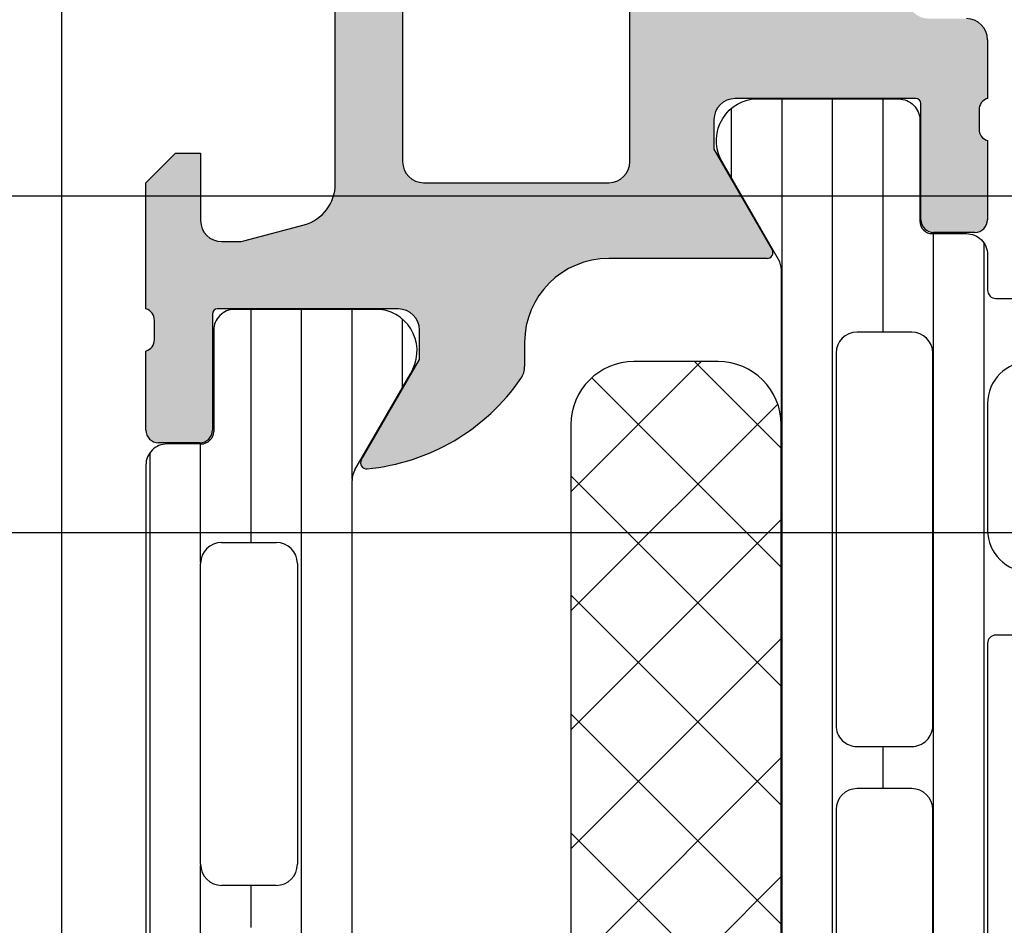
# Model space of a CAD drawing. Header units: millimetres. Extents: x 373037 to 682063, y 76092 to 274210.
# Tile 459 of 552: x 673439 to 673463, y 273228 to 273249. Entities that reach past the tile are written whole.
import ezdxf

# ---------------------------------------------------------------- set-up
doc = ezdxf.new("R2010")
doc.units = ezdxf.units.MM
doc.header["$LTSCALE"] = 100
doc.layers.add('PUDORYS', color=253, linetype='CONTINUOUS')

msp = doc.modelspace()

# ---------------------------------------------------------------- hatches: boundary and pattern name
at = {"layer": 'PUDORYS', "true_color": 0x939598}
h = msp.add_hatch(color=252, dxfattribs=at)
edge = h.paths.add_edge_path()
edge.add_arc((673507.1380707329, 273259.4724513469), 0.5000674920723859, 0.0077324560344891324, 89.99226754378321, ccw=False)
edge.add_line((673507.6381382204, 273259.4725188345), (673507.6381382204, 273255.4725188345))
edge.add_arc((673507.1380707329, 273255.472586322), 0.5000674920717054, 270.0077324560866, 359.99226754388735, ccw=False)
edge.add_line((673507.1381382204, 273254.9725188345), (673505.8380893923, 273254.9725188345))
edge.add_arc((673505.8381262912, 273255.4725557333), 0.5000369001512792, 180.0042279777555, 269.99577202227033, ccw=False)
edge.add_line((673505.3380893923, 273255.4725188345), (673505.3380893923, 273255.9725188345))
edge.add_line((673505.3380893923, 273255.9725188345), (673506.3380893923, 273255.9725188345))
edge.add_line((673506.3380893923, 273255.9725188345), (673506.3380893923, 273257.4725188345))
edge.add_arc((673505.338126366, 273257.4725558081), 0.9999630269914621, 359.9978814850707, 450.0021185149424)
edge.add_line((673505.3380893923, 273258.4725188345), (673501.3380893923, 273258.4725188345))
edge.add_arc((673501.338166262, 273257.4724419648), 1.000076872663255, 90.00440397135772, 179.9955960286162)
edge.add_line((673500.3380893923, 273257.4725188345), (673500.3380893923, 273255.9725188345))
edge.add_line((673500.3380893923, 273255.9725188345), (673501.3380893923, 273255.9725188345))
edge.add_line((673501.3380893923, 273255.9725188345), (673501.3380893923, 273255.4725188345))
edge.add_arc((673500.8381468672, 273255.4724613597), 0.4999425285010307, -90.0065868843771, 0.006586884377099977, ccw=False)
edge.add_line((673500.8380893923, 273254.9725188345), (673498.0381015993, 273254.9725188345))
edge.add_arc((673498.0381015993, 273255.4725188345), 0.5000000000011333, 180.0000000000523, 270.0000000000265, ccw=False)
edge.add_line((673497.5381015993, 273255.4725188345), (673497.5381015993, 273255.6725188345))
edge.add_arc((673498.0381015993, 273255.6725188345), 0.5000000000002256, 89.99999999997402, 179.9999999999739, ccw=False)
edge.add_line((673498.0381015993, 273256.1725188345), (673498.5381015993, 273256.1725188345))
edge.add_arc((673498.5380665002, 273256.6725539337), 0.500035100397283, 270.0040217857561, 359.9959782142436)
edge.add_line((673499.0381015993, 273256.6725188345), (673499.0381015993, 273257.4725218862))
edge.add_arc((673498.538085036, 273257.4725053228), 0.5000165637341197, 0.001897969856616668, 89.99810203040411)
edge.add_line((673498.5381015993, 273257.9725218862), (673467.2381077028, 273257.9725218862))
edge.add_line((673467.2381077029, 273257.9725218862), (673461.1996500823, 273257.5401252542))
edge.add_arc((673461.2381061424, 273256.5409055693), 0.9999594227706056, 92.20400286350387, 179.9999999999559)
edge.add_line((673460.2381467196, 273256.5409055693), (673460.2381467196, 273249.8724533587))
edge.add_arc((673460.7381467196, 273249.8724533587), 0.5000000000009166, 180.0000000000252, 269.9999999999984)
edge.add_line((673460.7381467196, 273249.3724533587), (673461.6381467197, 273249.3724533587))
edge.add_arc((673461.6381467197, 273248.8724533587), 0.5000000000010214, 1.1692691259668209e-10, 90.0000000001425, ccw=False)
edge.add_line((673462.1381467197, 273248.8724533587), (673462.1381467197, 273247.4724518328))
edge.add_arc((673462.2169831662, 273247.2049312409), 0.278895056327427, 106.4198764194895, 181.1645893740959)
edge.add_line((673461.9381457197, 273247.1992628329), (673461.9381457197, 273246.7456688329))
edge.add_arc((673462.2170138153, 273246.7400081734), 0.2789255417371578, 178.8371299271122, 253.575405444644)
edge.add_line((673462.1381467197, 273246.4724648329), (673462.1381467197, 273244.592453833))
edge.add_arc((673461.8381467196, 273244.5924538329), 0.3000000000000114, 270.00000000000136, 360, ccw=False)
edge.add_line((673461.8381467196, 273244.2924538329), (673460.8581724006, 273244.2924538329))
edge.add_arc((673460.8581724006, 273244.5924538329), 0.2999999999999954, 180.0000000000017, 270.00000000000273, ccw=False)
edge.add_line((673460.5581724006, 273244.5924538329), (673460.5581724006, 273247.3524518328))
edge.add_arc((673460.4381724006, 273247.352451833), 0.1200000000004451, 0, 89.99999999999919)
edge.add_line((673460.4381724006, 273247.4724518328), (673456.1381467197, 273247.4724518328))
edge.add_arc((673456.1381467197, 273246.9724518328), 0.5000000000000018, 89.9999999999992, 179.9999999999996)
edge.add_line((673455.6381467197, 273246.9724518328), (673455.6381467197, 273246.2724518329))
edge.add_line((673455.6381467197, 273246.2724518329), (673457.0196421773, 273243.8796315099))
edge.add_arc((673456.9000269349, 273243.8105716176), 0.1381197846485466, -90.00000000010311, 29.999999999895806, ccw=False)
edge.add_line((673456.9000269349, 273243.6724518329), (673453.1381467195, 273243.6724518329))
edge.add_arc((673453.1381467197, 273241.6724518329), 1.999999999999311, 90.00000000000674, 180.0000000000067)
edge.add_line((673451.1381467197, 273241.6724518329), (673451.1381467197, 273241.1044564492))
edge.add_arc((673450.6381467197, 273241.1044564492), 0.5000000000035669, 325.52092823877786, 360, ccw=False)
edge.add_arc((673446.9286481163, 273243.6519297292), 4.999999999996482, 275.34922800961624, 325.5209282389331, ccw=False)
edge.add_arc((673447.3762665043, 273238.8105784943), 0.1381197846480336, 150.0000000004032, 277.70243749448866, ccw=False)
edge.add_line((673447.256651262, 273238.8796383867), (673448.6381467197, 273241.2724587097))
edge.add_line((673448.6381467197, 273241.2724587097), (673448.6381467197, 273241.9724587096))
edge.add_arc((673448.1381467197, 273241.9724587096), 0.5, 0, 89.99999999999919)
edge.add_line((673448.1381467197, 273242.4724587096), (673443.8381210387, 273242.4724587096))
edge.add_arc((673443.8381210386, 273242.3524587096), 0.1199999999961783, 90.00000000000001, 179.9999999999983)
edge.add_line((673443.7181210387, 273242.3524587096), (673443.7181210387, 273239.5924607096))
edge.add_arc((673443.4181210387, 273239.5924607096), 0.2999999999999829, 270.0000000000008, 360, ccw=False)
edge.add_line((673443.4181210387, 273239.2924607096), (673442.4381467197, 273239.2924607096))
edge.add_arc((673442.4381467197, 273239.5924607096), 0.300000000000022, 180.0000000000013, 270, ccw=False)
edge.add_line((673442.1381467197, 273239.5924607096), (673442.1381467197, 273241.4724717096))
edge.add_arc((673442.0592796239, 273241.7400150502), 0.2789255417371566, 286.4245945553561, 361.1628700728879)
edge.add_line((673442.3381477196, 273241.7456757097), (673442.3381477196, 273242.1992697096))
edge.add_arc((673442.059310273, 273242.2049381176), 0.2788950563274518, 358.8354106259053, 433.5801235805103)
edge.add_line((673442.1381467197, 273242.4724587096), (673442.1381467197, 273245.472517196))
edge.add_line((673442.1381467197, 273245.472517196), (673442.8382190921, 273246.17262009))
edge.add_line((673442.838219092, 273246.17262009), (673443.4382251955, 273246.17262009))
edge.add_line((673443.4382251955, 273246.17262009), (673443.4382251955, 273244.5726139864))
edge.add_arc((673443.938234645, 273244.5726234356), 0.5000094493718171, 180.0010827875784, 269.9989172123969)
edge.add_line((673443.9382251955, 273244.0726139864), (673444.3336532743, 273244.0726139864))
edge.add_arc((673444.3336532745, 273244.5726139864), 0.5000000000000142, 270.0000000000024, 285.0000000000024)
edge.add_line((673444.463062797, 273244.0896510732), (673445.8969495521, 273244.4738598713))
edge.add_arc((673445.638130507, 273245.4397856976), 1.000000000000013, 285.0000000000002, 360.0000000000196)
edge.add_line((673446.638130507, 273245.4397856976), (673446.638130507, 273251.1726078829))
edge.add_line((673446.638130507, 273251.1726078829), (673443.4382251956, 273251.1726078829))
edge.add_line((673443.4382251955, 273251.1726078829), (673443.4382251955, 273250.3726200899))
edge.add_line((673443.4382251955, 273250.3726200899), (673442.838219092, 273250.3726200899))
edge.add_line((673442.838219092, 273250.3726200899), (673442.1382374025, 273251.5850529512))
edge.add_line((673442.1382374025, 273251.5850529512), (673442.1382374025, 273252.6726078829))
edge.add_line((673442.1382374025, 273252.6726078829), (673457.1381467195, 273252.6726078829))
edge.add_arc((673457.1381467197, 273253.1726078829), 0.5000000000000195, 269.9999999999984, 360.0000000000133)
edge.add_line((673457.6381467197, 273253.1726078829), (673457.6381467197, 273258.9725188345))
edge.add_arc((673458.6381467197, 273258.9725188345), 1, 90, 180.0000000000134, ccw=False)
edge.add_line((673458.6381467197, 273259.9725188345), (673507.1381382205, 273259.9725188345))
edge = h.paths.add_edge_path(flags=16)
edge.add_line((673448.238130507, 273250.3726200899), (673448.238130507, 273245.9726200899))
edge.add_arc((673448.738130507, 273245.9726200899), 0.5000000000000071, 180.0000000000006, 269.9999999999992)
edge.add_line((673448.738130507, 273245.4726200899), (673453.138130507, 273245.4726200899))
edge.add_arc((673453.138130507, 273245.9726200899), 0.4999999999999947, 269.9999999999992, 360.0000000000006)
edge.add_line((673453.638130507, 273245.9726200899), (673453.638130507, 273250.3726200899))
edge.add_arc((673453.138130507, 273250.3726200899), 0.5, 0, 89.99999999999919)
edge.add_line((673453.138130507, 273250.8726200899), (673448.738130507, 273250.8726200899))
edge.add_arc((673448.738130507, 273250.3726200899), 0.4999999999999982, 90.00000000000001, 180.0000000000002)
h = msp.add_hatch(dxfattribs=at)
h.set_pattern_fill('LINIE', color=252, scale=1.2, angle=270, style=0)
h.set_pattern_definition([(270, (673442.8551761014, 273248.0971318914), (1.2, -2.20433997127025e-16), [])])
edge = h.paths.add_edge_path()
edge.add_arc((673460.8289485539, 273244.5624355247), 0.2999999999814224, 179.9979247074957, 269.9979247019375)
edge.add_line((673460.8289376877, 273244.2624355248), (673461.6392690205, 273244.2624068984))
edge.add_arc((673461.6392535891, 273243.7624095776), 0.4999973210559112, -0.0023822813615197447, 89.9982316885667, ccw=False)
edge.add_line((673462.1392509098, 273243.7623887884), (673462.1405714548, 273242.9213165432))
edge.add_arc((673462.3405714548, 273242.9213165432), 0.2000000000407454, 180, 269.9999999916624)
edge.add_line((673462.3405714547, 273242.7213165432), (673466.4405714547, 273242.7213165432))
edge.add_arc((673466.4405714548, 273242.2213165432), 0.5, 0, 90, ccw=False)
edge.add_line((673466.9405714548, 273242.2213165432), (673466.9405714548, 273241.3905673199))
edge.add_arc((673465.9405714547, 273241.3905673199), 1.000000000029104, 285.0000000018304, 360, ccw=False)
edge.add_line((673466.1993904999, 273240.4246414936), (673465.4405714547, 273240.2213165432))
edge.add_line((673465.4405714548, 273240.2213165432), (673465.4405714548, 273241.2213165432))
edge.add_line((673465.4405714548, 273241.2213165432), (673463.1405714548, 273241.2213165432))
edge.add_arc((673463.1422807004, 273240.2171900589), 1.004127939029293, 90.09753001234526, 179.7659122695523)
edge.add_line((673462.138161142, 273240.2212925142), (673462.138161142, 273237.2214141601))
edge.add_arc((673463.1422804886, 273237.2254425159), 1.004127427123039, 180.2298596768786, 269.9024820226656)
edge.add_line((673463.1405714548, 273236.2213165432), (673465.4405714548, 273236.2213165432))
edge.add_line((673465.4405714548, 273236.2213165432), (673465.4405714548, 273237.2213165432))
edge.add_line((673465.4405714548, 273237.2213165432), (673466.1993905, 273237.0179915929))
edge.add_arc((673465.9405714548, 273236.0520657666), 0.9999999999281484, 0, 75.00000000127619, ccw=False)
edge.add_line((673466.9405714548, 273236.0520657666), (673466.9405714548, 273235.2213165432))
edge.add_arc((673466.4405714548, 273235.2213165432), 0.5, 270.0000000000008, 360, ccw=False)
edge.add_line((673466.4405714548, 273234.7213165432), (673462.3405714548, 273234.7213165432))
edge.add_arc((673462.3423000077, 273234.5171434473), 0.2041804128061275, 90.4850610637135, 178.8441310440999)
edge.add_line((673462.138161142, 273234.5212622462), (673462.1381382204, 273208.6798954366))
edge.add_arc((673461.6381408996, 273208.6799108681), 0.4999973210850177, 269.9976177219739, 359.99823167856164, ccw=False)
edge.add_line((673461.6381201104, 273208.1799135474), (673460.8277887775, 273208.1799421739))
edge.add_arc((673460.8277779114, 273207.8799421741), 0.3000000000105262, 89.99792470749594, 179.997924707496)
edge.add_line((673460.5277779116, 273207.8799530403), (673460.5280229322, 273205.4799546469))
edge.add_arc((673460.028026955, 273205.4799701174), 0.4999959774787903, 269.9976222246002, 359.998227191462, ccw=False)
edge.add_line((673460.0280062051, 273204.9799741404), (673456.5514647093, 273204.9801007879))
edge.add_arc((673456.6938112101, 273205.9699137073), 0.9999960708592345, 147.2709086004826, 261.8163166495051, ccw=False)
edge.add_line((673455.8525781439, 273206.5105791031), (673457.1711305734, 273208.7941881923))
edge.add_arc((673456.7381269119, 273209.0442038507), 0.5000000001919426, 329.9979280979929, 359.9978647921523)
edge.add_line((673457.2381269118, 273209.0441852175), (673457.2392132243, 273243.398453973))
edge.add_arc((673456.7392132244, 273243.3984715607), 0.5000000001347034, 359.9979846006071, 389.9979212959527)
edge.add_line((673457.1722349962, 273243.6484558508), (673455.8538479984, 273245.932160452))
edge.add_arc((673456.695120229, 273246.472764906), 0.9999960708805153, 98.17953275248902, 212.7249407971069, ccw=False)
edge.add_line((673456.5528454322, 273247.4625881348), (673460.029386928, 273247.4624614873))
edge.add_arc((673460.0293714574, 273246.9624655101), 0.4999959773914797, -0.0023777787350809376, 89.99822718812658, ccw=False)
edge.add_line((673460.5293674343, 273246.9624447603), (673460.5289485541, 273244.5624463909))
edge = h.paths.add_edge_path(flags=16)
edge.add_line((673460.3386729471, 273220.3713227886), (673459.0386788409, 273220.3713227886))
edge.add_arc((673459.0386752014, 273219.871326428), 0.499996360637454, 89.99958295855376, 180.0004170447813)
edge.add_line((673458.5386788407, 273219.8713227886), (673458.5386788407, 273211.0213288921))
edge.add_arc((673459.0386752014, 273211.0213252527), 0.499996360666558, 179.9995829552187, 270.0004170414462)
edge.add_line((673459.0386788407, 273210.5213288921), (673460.338672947, 273210.5213288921))
edge.add_arc((673460.3386895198, 273211.021328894), 0.5000000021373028, 269.9981008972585, 359.9999997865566)
edge.add_line((673460.8386895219, 273211.0213288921), (673460.8386895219, 273219.8713227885))
edge.add_arc((673460.3386895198, 273219.8713227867), 0.5000000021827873, 2.134434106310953e-07, 90.00189908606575)
edge = h.paths.add_edge_path(flags=16)
edge.add_arc((673460.3386895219, 273230.5713288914), 0.5, 0, 90)
edge.add_line((673460.3386895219, 273231.0713288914), (673459.0386788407, 273231.0713288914))
edge.add_arc((673459.0386788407, 273230.5713288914), 0.5, 90, 180)
edge.add_line((673458.5386788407, 273230.5713288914), (673458.5386788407, 273221.8713227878))
edge.add_arc((673459.0386788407, 273221.8713227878), 0.4999999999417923, 180, 270.0000000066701)
edge.add_line((673459.0386788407, 273221.3713227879), (673460.3386895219, 273221.3713227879))
edge.add_arc((673460.3386895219, 273221.8713227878), 0.4999999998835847, 269.9999999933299, 360)
edge.add_line((673460.8386895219, 273221.8713227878), (673460.8386895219, 273230.5713288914))
edge = h.paths.add_edge_path(flags=16)
edge.add_arc((673459.0386752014, 273232.5713252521), 0.499996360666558, 179.9995829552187, 270.0004170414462)
edge.add_line((673459.0386788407, 273232.0713288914), (673460.338672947, 273232.0713288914))
edge.add_arc((673460.3386895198, 273232.5713288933), 0.5000000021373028, 269.9981008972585, 359.9999997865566)
edge.add_line((673460.8386895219, 273232.5713288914), (673460.8386895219, 273241.4213380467))
edge.add_arc((673460.3387047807, 273241.4213380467), 0.4999847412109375, 0, 90)
edge.add_line((673460.3387047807, 273241.9213227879), (673459.0386940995, 273241.9213227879))
edge.add_arc((673459.0386940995, 273241.4213075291), 0.5000152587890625, 90, 180)
edge.add_line((673458.5386788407, 273241.4213075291), (673458.5386788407, 273232.5713288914))
h = msp.add_hatch(dxfattribs=at)
h.set_pattern_fill('_USER', color=252, scale=1.2, angle=90, style=0, pattern_type=0)
h.set_pattern_definition([(90, (679960.638258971, 248348.1544064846), (-1.2, 7.347638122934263e-17), [])])
edge = h.paths.add_edge_path()
edge.add_line((673447.1051500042, 273238.6484089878), (673448.4236197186, 273240.9320658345))
edge.add_arc((673447.5823670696, 273241.4727007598), 0.9999960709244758, 327.2729839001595, 441.8183919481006)
edge.add_line((673447.7246777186, 273242.4625188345), (673444.2481362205, 273242.4625188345))
edge.add_arc((673444.2481335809, 273241.962522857), 0.4999959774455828, 89.99969751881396, 180.0003024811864)
edge.add_line((673443.7481376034, 273241.9625202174), (673443.7484695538, 273239.5625218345))
edge.add_arc((673443.4484695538, 273239.5625218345), 0.3000000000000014, 270, 360, ccw=False)
edge.add_line((673443.4484695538, 273239.2625218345), (673442.6381382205, 273239.2625218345))
edge.add_arc((673442.6381355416, 273238.7625245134), 0.4999973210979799, 89.99969301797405, 180.0003069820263)
edge.add_line((673442.1381382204, 273238.7625218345), (673442.1381382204, 273208.6800475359))
edge.add_arc((673442.6381355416, 273208.680044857), 0.4999973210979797, 179.9996930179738, 270.0003069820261)
edge.add_line((673442.6381382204, 273208.1800475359), (673443.4484695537, 273208.1800475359))
edge.add_arc((673443.4484695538, 273207.8800475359), 0.3000000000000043, 0, 89.99999999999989, ccw=False)
edge.add_line((673443.7484695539, 273207.8800475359), (673443.7481376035, 273205.480049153))
edge.add_arc((673444.2481335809, 273205.4800465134), 0.4999959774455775, 179.9996975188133, 270.0003024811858)
edge.add_line((673444.2481362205, 273204.9800505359), (673447.7246777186, 273204.9800505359))
edge.add_arc((673447.5823670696, 273205.9698686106), 0.9999960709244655, 278.1816080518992, 392.7270160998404)
edge.add_line((673448.4236197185, 273206.5105035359), (673447.105150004, 273208.7941603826))
edge.add_arc((673447.5381627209, 273209.044160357), 0.5000000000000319, 180.000059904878, 209.9999965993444, ccw=False)
edge.add_line((673447.0381627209, 273209.0441598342), (673447.0381627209, 273238.3984095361))
edge.add_arc((673447.5381627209, 273238.3984090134), 0.5000000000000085, 150.0000034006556, 179.9999400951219, ccw=False)
edge = h.paths.add_edge_path(flags=16)
edge.add_line((673445.7381519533, 273218.0716918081), (673445.7381366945, 273210.921667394))
edge.add_arc((673445.2380931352, 273210.9217109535), 0.5000435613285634, 270.0049911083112, 359.9950088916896, ccw=False)
edge.add_line((673445.2381366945, 273210.421667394), (673443.9381279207, 273210.421667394))
edge.add_arc((673443.9381555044, 273210.9216797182), 0.5000123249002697, 180.0014122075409, 269.9968392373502, ccw=False)
edge.add_line((673443.4381431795, 273210.921667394), (673443.4381431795, 273218.0716918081))
edge.add_arc((673443.938186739, 273218.0716482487), 0.5000435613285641, 90.00499110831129, 179.9950088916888, ccw=False)
edge.add_line((673443.9381431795, 273218.5716918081), (673445.2381519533, 273218.5716918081))
edge.add_arc((673445.238108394, 273218.0716482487), 0.5000435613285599, 0.004991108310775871, 89.99500889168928, ccw=False)
edge = h.paths.add_edge_path(flags=16)
edge.add_line((673445.7381519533, 273236.4216913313), (673445.7381519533, 273229.2716654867))
edge.add_arc((673445.238108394, 273229.2717090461), 0.5000435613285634, 270.0049911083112, 359.9950088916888, ccw=False)
edge.add_line((673445.2381519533, 273228.7716654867), (673443.9381431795, 273228.7716654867))
edge.add_arc((673443.938186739, 273229.2717090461), 0.5000435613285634, 180.0049911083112, 269.9950088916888, ccw=False)
edge.add_line((673443.4381431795, 273229.2716654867), (673443.4381431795, 273236.4216913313))
edge.add_arc((673443.938186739, 273236.4216477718), 0.5000435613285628, 90.00499110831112, 179.9950088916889, ccw=False)
edge.add_line((673443.9381431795, 273236.9216913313), (673445.2381519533, 273236.9216913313))
edge.add_arc((673445.238108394, 273236.4216477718), 0.5000435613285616, 0.004991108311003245, 89.99500889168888, ccw=False)
edge = h.paths.add_edge_path(flags=16)
edge.add_line((673445.7381519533, 273227.2716654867), (673445.7381519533, 273220.0716918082))
edge.add_arc((673445.2382027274, 273220.0716410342), 0.4999492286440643, -90.00581885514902, 0.005818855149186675, ccw=False)
edge.add_line((673445.2381519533, 273219.5716918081), (673443.9381431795, 273219.5716918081))
edge.add_arc((673443.9380924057, 273220.0716410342), 0.4999492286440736, 179.9941811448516, 270.00581885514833, ccw=False)
edge.add_line((673443.4381431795, 273220.0716918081), (673443.4381431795, 273227.2716654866))
edge.add_arc((673443.9380924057, 273227.2717162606), 0.4999492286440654, 89.99418114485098, 180.005818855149, ccw=False)
edge.add_line((673443.9381431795, 273227.7716654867), (673445.2381519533, 273227.7716654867))
edge.add_arc((673445.2382027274, 273227.2717162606), 0.4999492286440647, -0.005818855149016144, 90.00581885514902, ccw=False)
h = msp.add_hatch(dxfattribs=at)
h.set_pattern_fill('NETZ', color=252, scale=2, angle=45, style=0)
h.set_pattern_definition([(45, (679960.638258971, 248348.1544064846), (-1.414213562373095, 1.414213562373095), []), (135, (679960.638258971, 248348.1544064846), (-1.414213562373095, -1.414213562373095), [])])
h.paths.add_polyline_path([(673452.2374034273, 273239.7214422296, -0.4142135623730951), (673453.7374034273, 273241.2214422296), (673455.7374034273, 273241.2214422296, -0.4142135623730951), (673457.2374034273, 273239.7214422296), (673457.2374034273, 273212.7214422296, -0.4142135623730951), (673455.7374034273, 273211.2214422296), (673453.7374034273, 273211.2214422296, -0.4142135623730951), (673452.2374034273, 273212.7214422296)])

# ---------------------------------------------------------------- linework, layer by layer
at = {"layer": 'PUDORYS', "color": 252, "true_color": 0x939598}
for p, q in [((673446.638130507, 273245.4397856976), (673446.638130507, 273251.1726078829)), ((673448.238130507, 273250.3726200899), (673448.238130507, 273245.9726200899)), ((673453.638130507, 273245.9726200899), (673453.638130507, 273250.3726200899)), ((673462.1381467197, 273248.8724533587), (673462.1381467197, 273247.4724518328)), ((673460.4381724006, 273247.4724518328), (673456.1381467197, 273247.4724518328)), ((673460.5581724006, 273244.5924538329), (673460.5581724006, 273247.352451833)), ((673461.9381457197, 273247.1992628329), (673461.9381457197, 273246.7456688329)), ((673455.6381467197, 273246.9724518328), (673455.6381467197, 273246.2724518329)), ((673462.1381467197, 273246.4724648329), (673462.1381467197, 273244.5924538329)), ((673455.6381467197, 273246.2724518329), (673457.0196421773, 273243.8796315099)), ((673442.1381467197, 273245.472517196), (673442.838219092, 273246.17262009)), ((673442.838219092, 273246.17262009), (673443.4382251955, 273246.17262009)), ((673443.4382251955, 273246.17262009), (673443.4382251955, 273244.5726139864)), ((673442.1381467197, 273242.4724587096), (673442.1381467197, 273245.472517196)), ((673448.738130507, 273245.4726200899), (673453.138130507, 273245.4726200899)), ((673444.463062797, 273244.0896510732), (673445.896949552, 273244.4738598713)), ((673461.8381467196, 273244.2924538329), (673460.8581724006, 273244.2924538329)), ((673443.9382251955, 273244.0726139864), (673444.3336532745, 273244.0726139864)), ((673456.9000269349, 273243.6724518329), (673453.1381467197, 273243.6724518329)), ((673443.7181210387, 273242.3524587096), (673443.7181210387, 273239.5924607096)), ((673448.1381467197, 273242.4724587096), (673443.8381210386, 273242.4724587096)), ((673447.7246777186, 273242.4625188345), (673444.2481362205, 273242.4625188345)), ((673442.3381477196, 273241.7456757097), (673442.3381477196, 273242.1992697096)), ((673443.7481376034, 273241.9625202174), (673443.7484695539, 273239.5625218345)), ((673448.6381467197, 273241.2724587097), (673448.6381467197, 273241.9724587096)), ((673451.1381467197, 273241.6724518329), (673451.1381467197, 273241.1044564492)), ((673442.1381467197, 273239.5924607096), (673442.1381467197, 273241.4724717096)), ((673447.256651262, 273238.8796383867), (673448.6381467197, 273241.2724587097)), ((673447.1051500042, 273238.6484089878), (673448.4236197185, 273240.9320658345)), ((673443.4181210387, 273239.2924607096), (673442.4381467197, 273239.2924607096)), ((673443.4484695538, 273239.2625218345), (673442.6381382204, 273239.2625218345)), ((673442.1381382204, 273238.7625218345), (673442.1381382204, 273208.6800475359)), ((673447.0381627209, 273209.0441598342), (673447.0381627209, 273238.3984095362)), ((673443.9381431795, 273236.9216913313), (673445.2381519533, 273236.9216913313)), ((673443.4381431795, 273229.2716654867), (673443.4381431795, 273236.4216913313)), ((673445.7381519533, 273236.4216913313), (673445.7381519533, 273229.2716654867)), ((673445.2381519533, 273228.7716654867), (673443.9381431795, 273228.7716654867))]:
    msp.add_line(p, q, dxfattribs=at)
at = {"layer": 'PUDORYS', "color": 252, "ltscale": 15, "true_color": 0x939598}
for points in [[(673512.1381100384, 273174.9725294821), (673440.1381382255, 273174.9725294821), (673440.1381382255, 273259.9725014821), (673512.1381100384, 273259.9725014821)], [(655063.636877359, 249619.1544343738), (681589.639597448, 249619.1544343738), (681589.639597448, 273245.1544306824), (655063.636877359, 273245.1544306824)], [(681581.6396141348, 273237.1544306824), (655071.6368773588, 273237.1544306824), (655071.6368773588, 249627.1544343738), (681581.6396141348, 249627.1544343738)]]:
    msp.add_lwpolyline(points, close=True, dxfattribs=at)
at = {"layer": 'PUDORYS', "color": 252, "true_color": 0x939598}
for points in [[(673457.2381269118, 273209.0441852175), (673457.2392132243, 273243.398453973, 0.1316522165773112), (673457.1722349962, 273243.6484558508), (673455.8538479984, 273245.932160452, -0.5460410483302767), (673456.5528454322, 273247.4625881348), (673460.029386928, 273247.4624614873, -0.4142166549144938), (673460.5293674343, 273246.9624447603), (673460.5289485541, 273244.5624463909, 0.4142135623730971), (673460.8289376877, 273244.2624355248), (673461.6392690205, 273244.2624068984, -0.4142167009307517), (673462.1392509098, 273243.7623887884), (673462.1405714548, 273242.9213165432, 0.414213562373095), (673462.3405714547, 273242.7213165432), (673466.4405714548, 273242.7213165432, -0.414213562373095)], [(673463.1405714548, 273241.2213165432, 0.4125193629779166), (673462.138161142, 273240.2212925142), (673462.138161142, 273237.2214141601, 0.4125410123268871), (673463.1405714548, 273236.2213165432)], [(673466.4405714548, 273234.7213165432), (673462.3405714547, 273234.7213165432, 0.4058498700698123), (673462.138161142, 273234.5212622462), (673462.1381382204, 273208.6798954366, -0.4142167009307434)]]:
    msp.add_lwpolyline(points, format="xyb", dxfattribs=at)
for points in [[(673458.5386788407, 273232.5713288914, 0.4142178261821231), (673459.0386788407, 273232.0713288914), (673460.338672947, 273232.0713288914, 0.4142232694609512), (673460.8386895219, 273232.5713288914), (673460.8386895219, 273241.4213380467, 0.4142135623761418), (673460.3387047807, 273241.9213227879), (673459.0386940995, 273241.9213227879, 0.4142135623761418), (673458.5386788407, 273241.4213075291)], [(673457.2374034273, 273212.7214422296), (673457.2374034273, 273239.7214422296, 0.414213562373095), (673455.7374034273, 273241.2214422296), (673453.7374034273, 273241.2214422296, 0.414213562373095), (673452.2374034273, 273239.7214422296), (673452.2374034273, 273212.7214422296, 0.414213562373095), (673453.7374034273, 273211.2214422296), (673455.7374034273, 273211.2214422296, 0.414213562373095)], [(673460.8386895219, 273230.5713288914, 0.4142135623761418), (673460.3386895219, 273231.0713288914), (673459.0386788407, 273231.0713288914, 0.4142135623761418), (673458.5386788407, 273230.5713288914), (673458.5386788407, 273221.8713227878, 0.4142135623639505), (673459.0386788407, 273221.3713227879), (673460.3386895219, 273221.3713227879, 0.414213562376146), (673460.8386895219, 273221.8713227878)]]:
    msp.add_lwpolyline(points, format="xyb", close=True, dxfattribs=at)
for centre, radius, start, end in [((673461.6381467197, 273248.8724533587), 0.5000000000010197, 0, 90), ((673456.1381467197, 273246.9724518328), 0.5000000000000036, 90, 180), ((673460.4381724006, 273247.352451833), 0.1200000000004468, 0, 90), ((673462.2169831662, 273247.2049312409), 0.2788950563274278, 106.4198764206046, 181.1645893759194), ((673462.2170138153, 273246.7400081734), 0.2789255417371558, 178.8371299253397, 253.5754054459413), ((673448.738130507, 273245.9726200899), 0.5000000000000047, 180, 270), ((673453.138130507, 273245.9726200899), 0.4999999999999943, 270, 0), ((673445.638130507, 273245.4397856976), 1.000000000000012, 284.9999999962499, 0), ((673460.8581724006, 273244.5924538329), 0.2999999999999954, 180, 270), ((673461.8381467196, 273244.5924538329), 0.3000000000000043, 270, 0), ((673443.938234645, 273244.5726234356), 0.5000094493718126, 180.0010827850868, 269.9989172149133), ((673444.3336532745, 273244.5726139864), 0.5000000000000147, 270, 284.9999999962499), ((673453.1381467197, 273241.6724518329), 1.999999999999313, 90, 180), ((673456.9000269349, 273243.8105716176), 0.1381197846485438, 270, 29.9999999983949), ((673442.059310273, 273242.2049381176), 0.2788950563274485, 358.8354106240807, 73.58012357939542), ((673443.8381210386, 273242.3524587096), 0.1199999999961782, 90, 180), ((673444.2481335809, 273241.962522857), 0.4999959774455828, 89.99969751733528, 180.0003024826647), ((673447.5823670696, 273241.4727007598), 0.9999960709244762, 327.2729839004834, 81.81839194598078), ((673448.1381467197, 273241.9724587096), 0.5, 0, 90), ((673442.0592796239, 273241.7400150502), 0.2789255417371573, 286.4245945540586, 1.162870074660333), ((673450.6381467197, 273241.1044564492), 0.5000000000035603, 325.5209282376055, 0), ((673446.9286481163, 273243.6519297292), 4.999999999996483, 275.3492280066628, 325.5209282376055), ((673442.4381467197, 273239.5924607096), 0.3000000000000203, 180, 270), ((673443.4181210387, 273239.5924607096), 0.2999999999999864, 270, 0), ((673443.4484695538, 273239.5625218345), 0.3000000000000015, 270, 0), ((673442.6381355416, 273238.7625245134), 0.4999973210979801, 89.99969302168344, 180.0003069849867), ((673447.3762665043, 273238.8105784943), 0.1381197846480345, 150.0000000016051, 277.7024374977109), ((673447.5381627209, 273238.3984090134), 0.5000000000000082, 150.0000033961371, 179.9999400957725), ((673443.938186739, 273236.4216477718), 0.5000435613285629, 90.0049911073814, 179.9950088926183), ((673445.238108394, 273236.4216477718), 0.5000435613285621, 0.004991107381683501, 89.99500889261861), ((673443.938186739, 273229.2717090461), 0.5000435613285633, 180.0049911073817, 269.9950088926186), ((673445.238108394, 273229.2717090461), 0.5000435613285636, 270.0049911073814, 359.9950088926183)]:
    msp.add_arc(centre, radius, start, end, dxfattribs=at)

doc.saveas('drawing.dxf')
